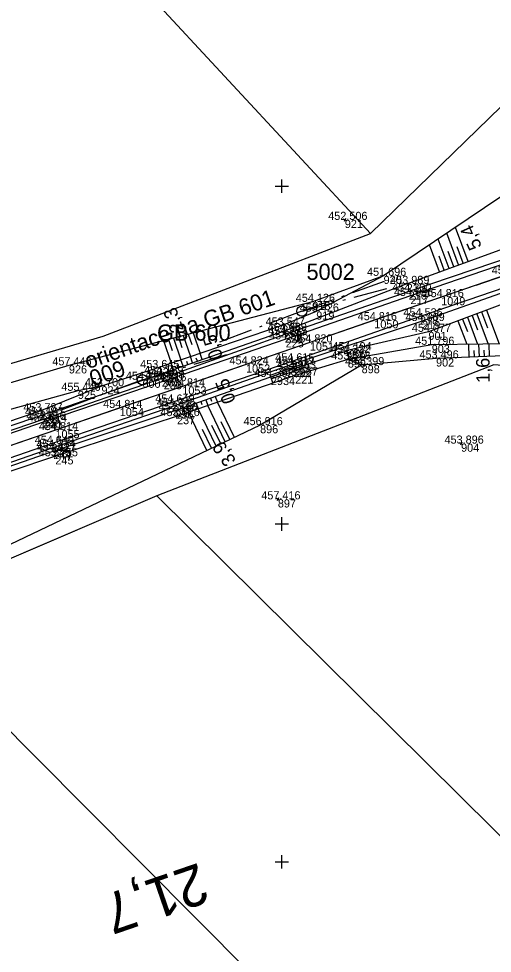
# Model space of a CAD drawing. Extents: x -776734 to -748832, y -1118122 to -976986.
# Drawn here: x -751288.9 to -751218.9, y -1114813.5 to -1114675.2 of the extents above; entities that cross this region are included whole.
import ezdxf

# ---------------------------------------------------------------- set-up
doc = ezdxf.new("R2010")
doc.units = 0
for name, color, linetype in [('KM_Hranice parcel', 7, 'Continuous'), ('Level 61 Křížky', 7, 'Continuous'), ('OSA', 7, 'Continuous'), ('SŽG Vrstva 1', 7, 'Continuous'), ('SŽG Vrstva 4', 7, 'Continuous'), ('SŽG Vrstva 48', 7, 'Continuous'), ('SŽG Vrstva 49', 7, 'Continuous'), ('SŽG Vrstva 53', 7, 'Continuous'), ('SŽG Vrstva 60', 7, 'Continuous'), ('SŽG Vrstva 61', 7, 'Continuous'), ('SŽG Vrstva 63', 7, 'Continuous'), ('SŽG Vrstva 7', 7, 'Continuous'), ('SŽG Vrstva 9', 7, 'Continuous'), ('Vrstva 63 ŽBP', 7, 'Continuous')]:
    doc.layers.add(name, color=color, linetype=linetype)

msp = doc.modelspace()

# ---------------------------------------------------------------- linework, layer by layer
at = {"layer": 'KM_Hranice parcel'}
for p, q in [((-751236.9, -1114707.02), (-751333.6, -1114602.62)), ((-751268.46, -1114745.82), (-751307.93, -1114762.77))]:
    msp.add_line(p, q, dxfattribs=at)
for points in [[(-751236.9, -1114707.02), (-751193.03, -1114664.28), (-751178.42, -1114675.26)], [(-751293.44, -1114727.24), (-751276.39, -1114722.19), (-751236.9, -1114707.02)], [(-751213.65, -1114726.85), (-751218.67, -1114726.44), (-751268.46, -1114745.82)], [(-751077.77, -1114934.9), (-751123.27, -1114889.79), (-751223.71, -1114790.2), (-751268.46, -1114745.82)], [(-751307.93, -1114762.77), (-751286.55, -1114784.31), (-751238.76, -1114832.46), (-751161.13, -1114910.68), (-751116.44, -1114955.71)]]:
    msp.add_lwpolyline(points, dxfattribs=at)
at = {"layer": 'Level 61 Křížky'}
for p, q in [((-751250, -1114700), (-751250, -1114699)), ((-751251, -1114700), (-751249, -1114700)), ((-751250, -1114701), (-751250, -1114700)), ((-751250, -1114750), (-751250, -1114749)), ((-751251, -1114750), (-751249, -1114750)), ((-751250, -1114751), (-751250, -1114750)), ((-751250, -1114800), (-751250, -1114799)), ((-751251, -1114800), (-751249, -1114800)), ((-751250, -1114801), (-751250, -1114800))]:
    msp.add_line(p, q, dxfattribs=at)
at = {"layer": 'OSA'}
for p, q in [((-751221.2426, -1114714.6428), (-750912.9148, -1114608.268)), ((-751221.2446, -1114714.6435), (-751305.6868, -1114743.777))]:
    msp.add_line(p, q, dxfattribs=at)
at = {"layer": 'SŽG Vrstva 1'}
msp.add_lwpolyline([(-751216.509, -1114713.014), (-751226.434, -1114716.437), (-751236.324, -1114719.849), (-751245.849, -1114723.137), (-751255.285, -1114726.393), (-751264.701, -1114729.644), (-751273.956, -1114732.837), (-751283.458, -1114736.112), (-751293.108, -1114739.442), (-751302.881, -1114742.811), (-751312.192, -1114746.024), (-751321.757, -1114749.321), (-751331.295, -1114752.611), (-751340.65, -1114755.838), (-751350.401, -1114759.203), (-751359.686, -1114762.406), (-751368.209, -1114765.344), (-751379.178, -1114769.127)], dxfattribs=at)
at = {"layer": 'SŽG Vrstva 4'}
for points in [[(-751187.894, -1114700.58), (-751206.028, -1114707.041), (-751231.235, -1114715.596), (-751249.544, -1114721.971), (-751267.723, -1114728.471), (-751285.298, -1114734.541), (-751305.686, -1114741.509), (-751323.628, -1114747.668), (-751344.164, -1114754.785), (-751362.443, -1114761.123), (-751382.646, -1114767.996), (-751419.827, -1114780.907), (-751439.841, -1114787.752), (-751459.648, -1114794.565), (-751479.262, -1114801.395), (-751499.563, -1114808.301), (-751517.656, -1114814.613), (-751524.467, -1114817.135), (-751524.911, -1114817.646)], [(-751186.455, -1114705.269), (-751204.57, -1114711.262), (-751229.26, -1114719.967), (-751248.511, -1114726.389), (-751266.031, -1114732.591), (-751283.828, -1114738.73), (-751304.211, -1114745.766), (-751322.374, -1114751.898), (-751342.612, -1114758.897), (-751360.965, -1114765.168), (-751381.114, -1114772.121), (-751418.537, -1114784.997), (-751438.613, -1114791.912), (-751458.172, -1114798.656), (-751477.814, -1114805.419), (-751497.901, -1114812.476), (-751516.513, -1114818.688), (-751522.385, -1114820.606), (-751523.195, -1114820.521)], [(-751205.795, -1114707.603), (-751230.97, -1114716.264), (-751249.417, -1114722.675), (-751267.451, -1114728.869), (-751285.106, -1114734.872), (-751305.56, -1114741.936), (-751323.346, -1114748.135), (-751343.956, -1114755.234), (-751362.406, -1114761.583), (-751382.455, -1114768.543), (-751419.68, -1114781.407), (-751439.787, -1114788.305), (-751459.372, -1114795.057), (-751479.147, -1114801.881), (-751499.337, -1114808.873), (-751517.572, -1114815.159), (-751524.911, -1114817.646)], [(-751204.677, -1114710.75), (-751229.564, -1114719.281), (-751248.527, -1114725.936), (-751266.247, -1114732.037), (-751284.071, -1114738.15), (-751304.213, -1114745.084), (-751322.473, -1114751.338), (-751342.638, -1114758.269), (-751361.135, -1114764.639), (-751381.339, -1114771.707), (-751418.714, -1114784.623), (-751438.728, -1114791.466), (-751458.255, -1114798.22), (-751477.955, -1114804.997), (-751498.184, -1114811.907), (-751516.629, -1114818.238), (-751523.195, -1114820.521)]]:
    msp.add_lwpolyline(points, dxfattribs=at)
at = {"layer": 'SŽG Vrstva 48'}
for p, q in [((-751222.4574, -1114711.1503), (-751224.3063, -1114706.1165)), ((-751223.8654, -1114711.6675), (-751225.5876, -1114706.9788)), ((-751226.6814, -1114712.7019), (-751228.1501, -1114708.7034)), ((-751225.2734, -1114712.1847), (-751226.8689, -1114707.8411)), ((-751223.1614, -1114711.4089), (-751224.0542, -1114708.9783)), ((-751225.9774, -1114712.4433), (-751226.7434, -1114710.3578)), ((-751224.5694, -1114711.9261), (-751225.3988, -1114709.668)), ((-751220.4541, -1114718.6182), (-751219.5641, -1114720.9905)), ((-751219.7519, -1114718.3548), (-751217.877, -1114723.3522)), ((-751223.9651, -1114719.9354), (-751222.6592, -1114723.4164)), ((-751223.2629, -1114719.672), (-751222.5625, -1114721.5389)), ((-751222.5607, -1114719.4086), (-751221.0651, -1114723.395)), ((-751221.8585, -1114719.1451), (-751221.0633, -1114721.2647)), ((-751221.1563, -1114718.8817), (-751219.4711, -1114723.3736)), ((-751267.4743, -1114722.8747), (-751266.3434, -1114726.203)), ((-751266.7467, -1114722.6848), (-751266.19, -1114724.3232)), ((-751266.0191, -1114722.495), (-751264.9231, -1114725.7204)), ((-751265.2915, -1114722.3051), (-751264.7523, -1114723.8921)), ((-751264.5639, -1114722.1152), (-751263.5029, -1114725.2377)), ((-751263.8363, -1114721.9253), (-751263.3145, -1114723.4609)), ((-751263.1087, -1114721.7354), (-751262.0826, -1114724.7551)), ((-751222.278, -1114725.3087), (-751222.3538, -1114723.4123)), ((-751221.5286, -1114725.2788), (-751221.5661, -1114724.3405)), ((-751220.7792, -1114725.2488), (-751220.8534, -1114723.3922)), ((-751220.0298, -1114725.2189), (-751220.0665, -1114724.3005)), ((-751219.2804, -1114725.189), (-751219.353, -1114723.372)), ((-751264.6014, -1114726.6702), (-751264.9241, -1114725.7207)), ((-751263.1849, -1114726.1767), (-751263.5038, -1114725.2381)), ((-751262.4766, -1114725.93), (-751262.6351, -1114725.4634)), ((-751261.7683, -1114725.6833), (-751262.0836, -1114724.7555)), ((-751266.018, -1114727.1636), (-751266.3443, -1114726.2033)), ((-751265.3097, -1114726.9169), (-751265.4719, -1114726.4394)), ((-751263.8931, -1114726.4234), (-751264.0535, -1114725.9514)), ((-751259.8336, -1114731.1276), (-751259.5271, -1114731.9926)), ((-751264.0753, -1114732.6302), (-751263.784, -1114733.4526)), ((-751263.3683, -1114732.3798), (-751263.2214, -1114732.7945)), ((-751262.6614, -1114732.1293), (-751262.365, -1114732.9659)), ((-751261.9544, -1114731.8789), (-751261.805, -1114732.3007)), ((-751261.2475, -1114731.6285), (-751260.9461, -1114732.4793)), ((-751258.356, -1114737.8389), (-751260.9208, -1114732.4706)), ((-751260.5405, -1114731.378), (-751260.3886, -1114731.807)), ((-751257.0025, -1114737.1923), (-751259.4924, -1114731.9807)), ((-751261.0629, -1114739.1322), (-751263.7775, -1114733.4503)), ((-751259.7095, -1114738.4856), (-751262.3491, -1114732.9605)), ((-751259.0327, -1114738.1623), (-751260.3339, -1114735.4389)), ((-751257.6793, -1114737.5156), (-751258.9429, -1114734.8706)), ((-751260.3862, -1114738.8089), (-751261.7248, -1114736.0071))]:
    msp.add_line(p, q, dxfattribs=at)
at = {"layer": 'SŽG Vrstva 49'}
for p, q in [((-751240.4582, -1114705.1155), (-751240.9078, -1114704.8965)), ((-751240.5735, -1114704.7812), (-751240.7925, -1114705.2308)), ((-751231.525, -1114714.481), (-751209.62, -1114706.435)), ((-751238.195, -1114726.494), (-751240.236, -1114725.654)), ((-751223.2662, -1114738.2265), (-751223.7158, -1114738.0075)), ((-751223.3815, -1114737.8922), (-751223.6005, -1114738.3418)), ((-751250.3532, -1114746.4695), (-751250.8028, -1114746.2505)), ((-751250.4685, -1114746.1352), (-751250.6875, -1114746.5848))]:
    msp.add_line(p, q, dxfattribs=at)
for points in [[(-751159.892, -1114710.39), (-751159.564, -1114697.887), (-751162.611, -1114687.691), (-751171.305, -1114676.437), (-751182.896, -1114671.724), (-751191.58, -1114672.907), (-751197.985, -1114678.047), (-751212.472, -1114698.152), (-751234.949, -1114713.279), (-751244.9, -1114718.575)], [(-751201.101, -1114711.809), (-751208.027, -1114713.956), (-751228.322, -1114721.57), (-751240.07, -1114724.297)], [(-751234.949, -1114713.279), (-751245.481, -1114717.135), (-751281.469, -1114726.527), (-751304.183, -1114733.326), (-751349.012, -1114749.456), (-751398.203, -1114766.871), (-751445.795, -1114779.905), (-751491.917, -1114801.089), (-751522.469, -1114813.154), (-751523.879, -1114811.232), (-751530.057, -1114804.525)], [(-751231.525, -1114714.481), (-751249.638, -1114721.458), (-751267.891, -1114727.816), (-751285.514, -1114733.952), (-751305.908, -1114740.796), (-751324.002, -1114747.035), (-751344.265, -1114754.112), (-751362.586, -1114760.516), (-751382.595, -1114767.438), (-751402.409, -1114774.045), (-751420.234, -1114780.2), (-751439.893, -1114787.152), (-751459.921, -1114794.045), (-751479.467, -1114800.491), (-751499.785, -1114807.5), (-751517.869, -1114814.102), (-751523.111, -1114815.97), (-751524.209, -1114815.639), (-751526.184, -1114811.436)], [(-751244.9, -1114718.575), (-751249.937, -1114720.628), (-751268.48, -1114726.929), (-751276.661, -1114729.623), (-751285.758, -1114733.326), (-751305.984, -1114740.165), (-751324.128, -1114746.656), (-751344.388, -1114753.731), (-751362.684, -1114760.234), (-751382.771, -1114766.903), (-751402.562, -1114773.563), (-751420.499, -1114779.462), (-751440.12, -1114786.635), (-751460.286, -1114793.369), (-751479.705, -1114799.993), (-751499.94, -1114807.004), (-751518.245, -1114813.43), (-751522.739, -1114814.822), (-751523.674, -1114814.114), (-751524.925, -1114811.322)], [(-751523.899, -1114821.949), (-751516.26, -1114819.366), (-751497.387, -1114813.062), (-751477.616, -1114806.13), (-751458.015, -1114799.124), (-751438.432, -1114792.474), (-751418.478, -1114785.506), (-751400.555, -1114779.532), (-751380.096, -1114772.486), (-751360.669, -1114765.898), (-751342.469, -1114759.505), (-751322.286, -1114752.456), (-751304.11, -1114746.299), (-751283.779, -1114739.207), (-751265.74, -1114733.22), (-751248.287, -1114727.037), (-751240.07, -1114724.297)], [(-751205.217, -1114723.182), (-751227.836, -1114723.486), (-751240.236, -1114725.654)], [(-751240.236, -1114725.654), (-751248.02, -1114728.046), (-751265.488, -1114734.037), (-751283.474, -1114739.989), (-751303.76, -1114746.769), (-751322.174, -1114753.101), (-751342.488, -1114759.998), (-751360.52, -1114766.361), (-751379.963, -1114773.044), (-751400.343, -1114780.093), (-751418.294, -1114786.259), (-751438.171, -1114793.174), (-751457.682, -1114799.957), (-751477.222, -1114807.057), (-751497.375, -1114813.972), (-751516.217, -1114820.454), (-751522.915, -1114822.926), (-751523.899, -1114821.949)], [(-751204.754, -1114724.609), (-751227.195, -1114725.505), (-751238.195, -1114726.494), (-751253.205, -1114735.378), (-751297.853, -1114756.709), (-751332.903, -1114772.385), (-751375.498, -1114786.511), (-751400.696, -1114793.558), (-751443.206, -1114803.356), (-751482.539, -1114812.284)], [(-751276.661, -1114729.623), (-751280.138, -1114730.299), (-751302.673, -1114736.54), (-751347.758, -1114752.369), (-751397.367, -1114769.54), (-751443.606, -1114786.702), (-751459.316, -1114792.112), (-751460.286, -1114793.369)]]:
    msp.add_lwpolyline(points, dxfattribs=at)
at = {"layer": 'SŽG Vrstva 53'}
for points in [[(-751615.07, -1114840.52), (-751596.62, -1114835), (-751572.02, -1114827.5), (-751551.31, -1114808.23), (-751526.51, -1114811.39), (-751501.68, -1114801.88), (-751460.63, -1114785.23), (-751418.82, -1114768.72), (-751390.21, -1114757.9), (-751377.2, -1114753.63), (-751337.18, -1114740.99), (-751293.44, -1114727.24), (-751276.39, -1114722.19), (-751236.9, -1114707.02), (-751193.03, -1114664.28), (-751178.42, -1114675.26), (-751174.34, -1114678.03), (-751162.9, -1114674.22), (-751118.39, -1114659.47), (-751098.21, -1114652.66), (-751091.59, -1114651.24)], [(-751047.63, -1114693.52), (-751057.9, -1114691.02), (-751081.52, -1114685.27), (-751134.08, -1114703.51), (-751142.83, -1114706.54), (-751153.31, -1114710.17), (-751137.57, -1114746.06), (-751139.06, -1114746.27), (-751138.42, -1114748.17), (-751151.05, -1114751.02), (-751162.24, -1114725.26), (-751172.58, -1114730.25), (-751213.65, -1114726.85), (-751218.67, -1114726.44), (-751268.46, -1114745.82), (-751307.93, -1114762.77), (-751323.57, -1114769.49), (-751347.57, -1114777.14), (-751364.44, -1114782.53), (-751398.43, -1114791.82)]]:
    msp.add_lwpolyline(points, dxfattribs=at)
at = {"layer": 'SŽG Vrstva 60'}
for p, q in [((-751240.683, -1114705.006), (-751240.683, -1114705.006)), ((-751234.949, -1114713.279), (-751234.949, -1114713.279)), ((-751231.525, -1114714.481), (-751231.525, -1114714.481)), ((-751231.235, -1114715.596), (-751231.235, -1114715.596)), ((-751245.481, -1114717.135), (-751245.481, -1114717.135)), ((-751230.97, -1114716.264), (-751230.97, -1114716.264)), ((-751226.434, -1114716.437), (-751226.434, -1114716.437)), ((-751244.9, -1114718.575), (-751244.9, -1114718.575)), ((-751236.324, -1114719.849), (-751236.324, -1114719.849)), ((-751229.564, -1114719.281), (-751229.564, -1114719.281)), ((-751229.26, -1114719.967), (-751229.26, -1114719.967)), ((-751249.937, -1114720.628), (-751249.937, -1114720.628)), ((-751249.638, -1114721.458), (-751249.638, -1114721.458)), ((-751228.322, -1114721.57), (-751228.322, -1114721.57)), ((-751249.544, -1114721.971), (-751249.544, -1114721.971)), ((-751249.417, -1114722.675), (-751249.417, -1114722.675)), ((-751245.849, -1114723.137), (-751245.849, -1114723.137)), ((-751240.07, -1114724.297), (-751240.07, -1114724.297)), ((-751227.836, -1114723.486), (-751227.836, -1114723.486)), ((-751240.284, -1114724.688), (-751240.284, -1114724.688)), ((-751240.236, -1114725.654), (-751240.236, -1114725.654)), ((-751227.195, -1114725.505), (-751227.195, -1114725.505)), ((-751281.469, -1114726.527), (-751281.469, -1114726.527)), ((-751268.48, -1114726.929), (-751268.48, -1114726.929)), ((-751255.285, -1114726.393), (-751255.285, -1114726.393)), ((-751248.527, -1114725.936), (-751248.527, -1114725.936)), ((-751248.511, -1114726.389), (-751248.511, -1114726.389)), ((-751248.287, -1114727.037), (-751248.287, -1114727.037)), ((-751238.195, -1114726.494), (-751238.195, -1114726.494)), ((-751267.891, -1114727.816), (-751267.891, -1114727.816)), ((-751267.723, -1114728.471), (-751267.723, -1114728.471)), ((-751251.605, -1114728.248), (-751251.605, -1114728.248)), ((-751248.02, -1114728.046), (-751248.02, -1114728.046)), ((-751276.661, -1114729.623), (-751276.661, -1114729.623)), ((-751270.6, -1114728.661), (-751270.6, -1114728.661)), ((-751267.451, -1114728.869), (-751267.451, -1114728.869)), ((-751264.701, -1114729.644), (-751264.701, -1114729.644)), ((-751280.138, -1114730.299), (-751280.138, -1114730.299)), ((-751266.247, -1114732.037), (-751266.247, -1114732.037)), ((-751266.031, -1114732.591), (-751266.031, -1114732.591)), ((-751285.758, -1114733.326), (-751285.758, -1114733.326)), ((-751285.514, -1114733.952), (-751285.514, -1114733.952)), ((-751273.956, -1114732.837), (-751273.956, -1114732.837)), ((-751265.74, -1114733.22), (-751265.74, -1114733.22)), ((-751265.488, -1114734.037), (-751265.488, -1114734.037)), ((-751285.298, -1114734.541), (-751285.298, -1114734.541)), ((-751285.106, -1114734.872), (-751285.106, -1114734.872)), ((-751253.205, -1114735.378), (-751253.205, -1114735.378)), ((-751283.458, -1114736.112), (-751283.458, -1114736.112)), ((-751284.071, -1114738.15), (-751284.071, -1114738.15)), ((-751223.491, -1114738.117), (-751223.491, -1114738.117)), ((-751283.828, -1114738.73), (-751283.828, -1114738.73)), ((-751283.779, -1114739.207), (-751283.779, -1114739.207)), ((-751283.474, -1114739.989), (-751283.474, -1114739.989)), ((-751250.578, -1114746.36), (-751250.578, -1114746.36))]:
    msp.add_line(p, q, dxfattribs=at)
at = {"layer": 'SŽG Vrstva 63'}
msp.add_line((-751270.5527, -1114728.6447), (-751270.6473, -1114728.6773), dxfattribs=at)
msp.add_circle((-751270.6, -1114728.661), 0.756, dxfattribs=at)
at = {"layer": 'SŽG Vrstva 7'}
for p, q in [((-751240.1208, -1114725.1606), (-751240.4472, -1114724.2154)), ((-751239.8114, -1114724.5248), (-751240.7566, -1114724.8512))]:
    msp.add_line(p, q, dxfattribs=at)
at = {"layer": 'SŽG Vrstva 9'}
msp.add_lwpolyline([(-751251.3168, -1114729.1006), (-751251.5089, -1114728.5322), (-751251.7011, -1114727.9638), (-751246.9643, -1114726.3627), (-751246.7722, -1114726.9311), (-751251.5089, -1114728.5322)], dxfattribs=at)
at = {"layer": 'Vrstva 63 ŽBP'}
for p, q in [((-751239.5186, -1114715.7685), (-751234.8194, -1114714.0604)), ((-751239.3101, -1114716.43), (-751234.4807, -1114715.1353)), ((-751247.0373, -1114718.5015), (-751242.3381, -1114716.7934)), ((-751247.0373, -1114718.5015), (-751242.2078, -1114717.2068)), ((-751241.1163, -1114716.3493), (-751240.7404, -1114716.2126)), ((-751240.9522, -1114716.8702), (-751240.5658, -1114716.7666)), ((-751247.0373, -1114718.5015), (-751251.7139, -1114720.2705)), ((-751247.0779, -1114718.4723), (-751246.9967, -1114718.5308)), ((-751254.5199, -1114721.3319), (-751259.1965, -1114723.1008)), ((-751252.9298, -1114720.7304), (-751253.304, -1114720.8719)), ((-751262.9364, -1114726.3655), (-751258.1467, -1114724.9307)), ((-751264.5649, -1114726.8533), (-751264.1818, -1114726.7385)), ((-751270.6, -1114728.6611), (-751265.8103, -1114727.2264)), ((-751270.6, -1114728.661), (-751275.2854, -1114730.4066)), ((-751270.6106, -1114728.6121), (-751270.5894, -1114728.7099)), ((-751276.5036, -1114730.8605), (-751276.8784, -1114731.0001)), ((-751278.0966, -1114731.454), (-751282.782, -1114733.1996))]:
    msp.add_line(p, q, dxfattribs=at)
for centre in [(-751247.0373, -1114718.5015), (-751270.6, -1114728.661)]:
    msp.add_circle(centre, 0.756, dxfattribs=at)

# ---------------------------------------------------------------- texts
at = {"layer": 'SŽG Vrstva 48'}
for s, rotation, p in [('5,4', 113.940517, (-751220.3772, -1114708.9334)), ('2,3', 109.626577, (-751264.446, -1114721.2872)), ('0,5', 108.768006, (-751258.6688, -1114725.2918)), ('1,6', 90.770011, (-751219.2429, -1114729.1184)), ('0,5', 109.507492, (-751256.771, -1114731.791)), ('3,9', 123.93043, (-751256.6747, -1114740.6122))]:
    msp.add_text(s, height=2, rotation=rotation, dxfattribs=at).set_placement(p)
at = {"layer": 'SŽG Vrstva 60'}
for s, p in [('921', (-751240.683, -1114706.206)), ('920', (-751234.949, -1114714.479)), ('215', (-751231.525, -1114715.681)), ('216', (-751231.235, -1114716.796)), ('918', (-751245.481, -1114718.335)), ('217', (-751230.97, -1114717.464)), ('1049', (-751226.434, -1114717.637)), ('919', (-751244.9, -1114719.775)), ('1050', (-751236.324, -1114721.049)), ('218', (-751229.564, -1114720.481)), ('219', (-751229.26, -1114721.167)), ('228', (-751249.937, -1114721.828)), ('227', (-751249.638, -1114722.658)), ('901', (-751228.322, -1114722.77)), ('226', (-751249.544, -1114723.171)), ('225', (-751249.417, -1114723.875)), ('1051', (-751245.849, -1114724.337)), ('900', (-751240.07, -1114725.497)), ('903', (-751227.836, -1114724.686)), ('529', (-751240.284, -1114725.888)), ('899', (-751240.236, -1114726.854)), ('902', (-751227.195, -1114726.705)), ('926', (-751281.469, -1114727.727)), ('230', (-751268.48, -1114728.129)), ('1052', (-751255.285, -1114727.593)), ('224', (-751248.527, -1114727.136)), ('223', (-751248.511, -1114727.589)), ('222', (-751248.287, -1114728.237)), ('898', (-751238.195, -1114727.694)), ('231', (-751267.891, -1114729.016)), ('232', (-751267.723, -1114729.671)), ('2934', (-751251.605, -1114729.448)), ('221', (-751248.02, -1114729.246)), ('924', (-751276.661, -1114730.823)), ('600', (-751270.6, -1114729.861)), ('233', (-751267.451, -1114730.069)), ('1053', (-751264.701, -1114730.844)), ('925', (-751280.138, -1114731.499)), ('234', (-751266.247, -1114733.237)), ('235', (-751266.031, -1114733.791)), ('238', (-751285.758, -1114734.526)), ('239', (-751285.514, -1114735.152)), ('1054', (-751273.956, -1114734.037)), ('236', (-751265.74, -1114734.42)), ('237', (-751265.488, -1114735.237)), ('240', (-751285.298, -1114735.741)), ('241', (-751285.106, -1114736.072)), ('896', (-751253.205, -1114736.578)), ('1055', (-751283.458, -1114737.312)), ('242', (-751284.071, -1114739.35)), ('904', (-751223.491, -1114739.317)), ('243', (-751283.828, -1114739.93)), ('244', (-751283.779, -1114740.407)), ('245', (-751283.474, -1114741.189)), ('897', (-751250.578, -1114747.56))]:
    msp.add_text(s, height=1.2, dxfattribs=at).set_placement(p)
at = {"layer": 'SŽG Vrstva 61'}
for s, p in [('452.506', (-751243.1349, -1114705.006)), ('454.827', (-751218.9609, -1114713.014)), ('451.696', (-751237.4009, -1114713.279)), ('453.989', (-751233.9787, -1114714.481)), ('454.300', (-751233.686, -1114715.596)), ('454.126', (-751247.9329, -1114717.135)), ('454.596', (-751233.4219, -1114716.264)), ('454.816', (-751228.8859, -1114716.437)), ('453.426', (-751247.3519, -1114718.575)), ('454.816', (-751238.7759, -1114719.849)), ('454.536', (-751232.0159, -1114719.281)), ('454.309', (-751231.7137, -1114719.967)), ('453.547', (-751252.3889, -1114720.628)), ('454.089', (-751252.0917, -1114721.458)), ('454.225', (-751252.0001, -1114721.971)), ('454.595', (-751251.8731, -1114722.675)), ('454.077', (-751230.7739, -1114721.57)), ('454.820', (-751248.3, -1114723.137)), ('451.796', (-751230.2879, -1114723.486)), ('454.222', (-751242.7322, -1114724.688)), ('454.194', (-751242.521, -1114724.297)), ('453.496', (-751229.6469, -1114725.505)), ('457.446', (-751283.9209, -1114726.527)), ('453.645', (-751270.9361, -1114726.929)), ('454.824', (-751257.736, -1114726.393)), ('454.615', (-751250.9831, -1114725.936)), ('454.311', (-751250.8684, -1114726.389)), ('453.573', (-751242.6879, -1114725.654)), ('454.399', (-751240.6487, -1114726.494)), ('454.169', (-751270.3447, -1114727.816)), ('454.392', (-751254.0532, -1114728.248)), ('454.153', (-751250.7389, -1114727.037)), ('453.567', (-751250.4719, -1114728.046)), ('453.700', (-751279.112, -1114729.623)), ('454.132', (-751273.0482, -1114728.661)), ('454.298', (-751270.1767, -1114728.471)), ('454.616', (-751269.9029, -1114728.869)), ('454.814', (-751267.152, -1114729.644)), ('455.446', (-751282.5899, -1114730.299)), ('454.649', (-751268.7007, -1114732.037)), ('453.787', (-751288.2099, -1114733.326)), ('454.814', (-751276.407, -1114732.837)), ('454.245', (-751268.4871, -1114732.591)), ('454.168', (-751268.1937, -1114733.22)), ('454.197', (-751287.9659, -1114733.952)), ('454.316', (-751287.7499, -1114734.541)), ('454.614', (-751287.557, -1114734.872)), ('453.676', (-751267.9399, -1114734.037)), ('454.814', (-751285.909, -1114736.112)), ('456.916', (-751255.6569, -1114735.378)), ('454.649', (-751286.5247, -1114738.15)), ('454.274', (-751286.279, -1114738.73)), ('454.227', (-751286.2309, -1114739.207)), ('453.896', (-751225.9429, -1114738.117)), ('453.755', (-751285.9301, -1114739.989)), ('457.416', (-751253.0299, -1114746.36))]:
    msp.add_text(s, height=1.2, dxfattribs=at).set_placement(p)
at = {"layer": 'SŽG Vrstva 63'}
msp.add_text('600', height=2.4, rotation=199.055462, dxfattribs=at).set_placement((-751273.6565, -1114725.6949))
at = {"layer": 'SŽG Vrstva 7'}
msp.add_text('21,7', height=6, rotation=199.020366, dxfattribs=at).set_placement((-751262.2273, -1114800.0852))
at = {"layer": 'Vrstva 63 ŽBP'}
for s, p in [('5002', (-751246.3465, -1114713.8855)), ('GB 600', (-751268.4421, -1114722.8802))]:
    msp.add_text(s, height=2.4, dxfattribs=at).set_placement(p)
msp.add_text('orientace na GB 601', height=2.4, rotation=19.069199, dxfattribs=at).set_placement((-751278.6443, -1114727.1016))

doc.saveas('drawing.dxf')
